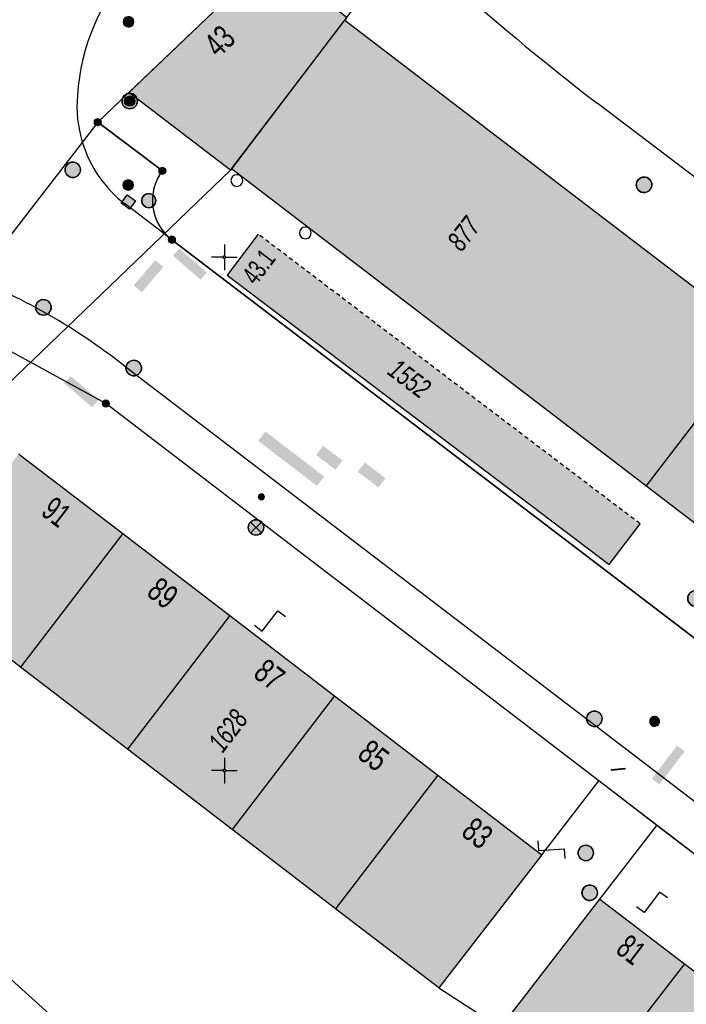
# Model space of a CAD drawing. Header units: metres. Extents: x 2695560 to 2696939, y 1260491 to 1262050.
# Tile 663 of 1005: x 2696066 to 2696098, y 1261288 to 1261336. Entities that reach past the tile are written whole.
import ezdxf

# ---------------------------------------------------------------- set-up
doc = ezdxf.new("R2010")
doc.units = ezdxf.units.M
doc.linetypes.add('AUSGEZOGEN', pattern=[0])
doc.linetypes.add('VERDECKT2_S2', pattern=[0.36, 0.2, -0.16])
for name, color, linetype in [('XR$1$AV_Flächen (EO)', 7, 'AUSGEZOGEN'), ('XR$1$AV_Gebäudeflächen (BB)', 7, 'AUSGEZOGEN'), ('XR$1$AV_Gebäudeflächen (EO)', 7, 'AUSGEZOGEN'), ('XR$1$AV_Grenzpunkte', 7, 'AUSGEZOGEN'), ('XR$1$AV_Haus-Nr.', 7, 'AUSGEZOGEN'), ('XR$1$AV_Koordinatennetzpunkte', 7, 'AUSGEZOGEN'), ('XR$1$AV_Linien (BB)', 7, 'AUSGEZOGEN'), ('XR$1$AV_Linien (EO)', 7, 'AUSGEZOGEN'), ('XR$1$AV_Versicherung-Nr.', 7, 'AUSGEZOGEN'), ('XR$1$AW_LK_Einlaufschacht alt', 24, 'AUSGEZOGEN'), ('XR$1$AW_LK_Schachtdeckel', 24, 'AUSGEZOGEN'), ('XR$1$AW_LK_Zwischenpunkt', 24, 'AUSGEZOGEN'), ('XR$1$EW_LK_Bauwerk', 1, 'AUSGEZOGEN'), ('XR$1$EW_LK_Knoten', 1, 'AUSGEZOGEN'), ('XR$1$FM_LK_SW_TRASSEKNOTEN', 94, 'AUSGEZOGEN'), ('XR$1$Liegenschaftsgrenzen', 7, 'AUSGEZOGEN'), ('XR$1$PFAV', 255, 'AUSGEZOGEN'), ('XR$1$PFAW', 255, 'AUSGEZOGEN'), ('XR$1$PFEW', 255, 'AUSGEZOGEN'), ('XR$1$PFWA', 255, 'AUSGEZOGEN'), ('XR$1$RAEW', 8, 'AUSGEZOGEN'), ('XR$1$RP_Abstandslinie', 7, 'AUSGEZOGEN'), ('XR$1$WA_LK_Absperrarmatur', 171, 'AUSGEZOGEN'), ('XR$1$WA_LK_Hydrant', 171, 'AUSGEZOGEN'), ('XR$1$WA_LK_Rohrleitungsteil', 171, 'AUSGEZOGEN')]:
    doc.layers.add(name, color=color, linetype=linetype)
doc.styles.add('ARIAL', font='arial.ttf')

# ---------------------------------------------------------------- blocks, each defined once
blk = doc.blocks.new('COMPLEXOBJECT_225')
at = {"layer": 'XR$1$AV_Linien (BB)', "color": 7, "linetype": 'AUSGEZOGEN', "transparency": 33554687}
blk.add_lwpolyline([(6071.98, 11329.21), (6068.83, 11331.58), (6070.345, 11333.015)], dxfattribs=at)
blk.add_arc((6073.9, 11327.764), 2.403, 143.0184, 198.1417, dxfattribs=at)
blk = doc.blocks.new('COMPLEXOBJECT_510')
at = {"layer": 'XR$1$AV_Linien (BB)', "color": 7, "linetype": 'AUSGEZOGEN', "transparency": 33554687}
blk.add_lwpolyline([(6283.87, 11156.289), (6260.124, 11174.437), (6241.169, 11188.977), (6193.445, 11225.497), (6126.748, 11276.454), (6092.196, 11302.85), (6070.226, 11319.625)], dxfattribs=at)
blk.add_arc((6051.515, 11296.145), 30.024, 51.4499, 67.6711, dxfattribs=at)
blk = doc.blocks.new('COMPLEXOBJECT_511')
at = {"layer": 'XR$1$AV_Linien (BB)', "color": 7, "linetype": 'AUSGEZOGEN', "transparency": 33554687}
blk.add_lwpolyline([(6072.45, 11325.85), (6071.929, 11326.246), (6070.181, 11327.581)], dxfattribs=at)
blk.add_arc((6073.83, 11332.357), 6.01, 196.9272, 232.6185, dxfattribs=at)
blk = doc.blocks.new('COMPLEXOBJECT_512')
at = {"layer": 'XR$1$AV_Linien (BB)', "color": 7, "linetype": 'AUSGEZOGEN', "transparency": 33554687}
blk.add_line((6070.639, 11339.302), (6073.367, 11341.92), dxfattribs=at)
for centre, radius, start, end in [((6078.07, 11332.248), 10.246, 136.4899, 176.5012), ((6073.825, 11332.353), 6.004, 175.0341, 196.9075)]:
    blk.add_arc(centre, radius, start, end, dxfattribs=at)
blk = doc.blocks.new('COMPLEXOBJECT_1003')
at = {"layer": 'XR$1$AV_Linien (EO)', "color": 7, "linetype": 'AUSGEZOGEN', "transparency": 33554687}
for p, q in [((6079.729, 11344.44), (6076.867, 11347.31)), ((6125.614, 11307.928), (6093.157, 11332.495))]:
    blk.add_line(p, q, dxfattribs=at)
blk.add_arc((6170.06, 11432.466), 126.128, 224.25949, 232.43054, dxfattribs=at)
blk = doc.blocks.new('COMPLEXOBJECT_1407')
at = {"layer": 'XR$1$Liegenschaftsgrenzen', "color": 7, "linetype": 'AUSGEZOGEN', "transparency": 33554687}
blk.add_line((6068.83, 11331.58), (6071.98, 11329.21), dxfattribs=at)
blk.add_arc((6073.895, 11327.765), 2.399, 142.9587, 232.9671, dxfattribs=at)
blk = doc.blocks.new('BAV15')
at = {"layer": 'XR$1$PFAV', "transparency": 33554687}
blk.add_hatch(color=7, dxfattribs=at).paths.add_polyline_path([(0.5, 0), (0.49, 0.1), (0.46, 0.2), (0.41, 0.29), (0.34, 0.36), (0.26, 0.42), (0.17, 0.47), (0.08, 0.49), (-0.03, 0.5), (-0.13, 0.48), (-0.22, 0.45), (-0.31, 0.4), (-0.38, 0.33), (-0.44, 0.24), (-0.48, 0.15), (-0.5, 0.05), (-0.5, -0.05), (-0.48, -0.15), (-0.44, -0.24), (-0.38, -0.33), (-0.31, -0.4), (-0.22, -0.45), (-0.13, -0.48), (-0.03, -0.5), (0.08, -0.49), (0.17, -0.47), (0.26, -0.42), (0.34, -0.36), (0.41, -0.29), (0.46, -0.2), (0.49, -0.1)])
at = {"color": 7, "transparency": 33554687}
for start, end in [(90, 270), (270, 90)]:
    blk.add_arc((0, 0), 0.5, start, end, dxfattribs=at)
at = {"layer": 'XR$1$PFAV', "transparency": 33554687}
blk.add_circle((0, 0), 0.5, dxfattribs=at)
blk = doc.blocks.new('BAV2041')
at = {"color": 7, "transparency": 33554687}
for p, q in [((0, 0.5), (0, 0.05)), ((-0.05, 0), (-0.5, 0)), ((0.05, 0), (0.5, 0)), ((0, -0.05), (0, -0.5))]:
    blk.add_line(p, q, dxfattribs=at)
blk.add_circle((0, 0), 0.05, dxfattribs=at)
for start, end in [(90, 270), (270, 90)]:
    blk.add_arc((0, 0), 0.05, start, end, dxfattribs=at)
blk = doc.blocks.new('BAW2089')
at = {"layer": 'XR$1$PFAW', "transparency": 33554687}
blk.add_hatch(color=7, dxfattribs=at).paths.add_polyline_path([(-0.5, 0.5), (-0.5, -0.5), (0.5, -0.5), (0.5, 0.5)])
at = {"transparency": 33554687}
blk.add_lwpolyline([(-0.5, 0.5), (0.5, 0.5), (0.5, -0.5), (-0.5, -0.5), (-0.5, 0.5)], close=True, dxfattribs=at)
at = {"layer": 'XR$1$PFAW', "transparency": 33554687}
blk.add_lwpolyline([(-0.5, 0.5), (0.5, 0.5), (0.5, -0.5), (-0.5, -0.5), (-0.5, 0.5)], close=True, dxfattribs=at)
blk = doc.blocks.new('BAW2093')
at = {"transparency": 33554687}
blk.add_lwpolyline([(-0.375, -0.5), (0, -0.5), (0, 0.5), (0.375, 0.5)], dxfattribs=at)
blk = doc.blocks.new('BAW2082')
at = {"layer": 'XR$1$PFAW', "transparency": 33554687}
blk.add_hatch(color=7, dxfattribs=at).paths.add_polyline_path([(0.509, -0.003), (0.499, 0.098), (0.469, 0.194), (0.42, 0.283), (0.354, 0.359), (0.274, 0.421), (0.183, 0.466), (0.085, 0.491), (-0.016, 0.496), (-0.116, 0.481), (-0.211, 0.446), (-0.297, 0.392), (-0.37, 0.323), (-0.428, 0.24), (-0.468, 0.147), (-0.488, 0.047), (-0.488, -0.054), (-0.468, -0.153), (-0.428, -0.246), (-0.37, -0.329), (-0.297, -0.398), (-0.211, -0.452), (-0.116, -0.487), (-0.016, -0.502), (0.085, -0.497), (0.183, -0.472), (0.274, -0.427), (0.354, -0.366), (0.42, -0.289), (0.469, -0.2), (0.499, -0.104)])
at = {"transparency": 33554687}
for start, end in [(91.19481, 268.80519), (268.80519, 91.19481)]:
    blk.add_arc((0.01, 0), 0.5, start, end, dxfattribs=at)
at = {"layer": 'XR$1$PFAW', "transparency": 33554687}
blk.add_circle((0.009, -0.003), 0.5, dxfattribs=at)
blk = doc.blocks.new('BAW2088')
at = {"layer": 'XR$1$PFAW', "transparency": 33554687}
blk.add_hatch(color=253, dxfattribs=at).paths.add_polyline_path([(0.51, 0), (0.5, 0.101), (0.47, 0.197), (0.421, 0.286), (0.355, 0.362), (0.275, 0.424), (0.184, 0.469), (0.086, 0.494), (-0.015, 0.499), (-0.115, 0.484), (-0.21, 0.449), (-0.296, 0.395), (-0.369, 0.326), (-0.427, 0.243), (-0.467, 0.15), (-0.487, 0.051), (-0.487, -0.051), (-0.467, -0.15), (-0.427, -0.243), (-0.369, -0.326), (-0.296, -0.395), (-0.21, -0.449), (-0.115, -0.484), (-0.015, -0.499), (0.086, -0.494), (0.184, -0.469), (0.275, -0.424), (0.355, -0.362), (0.421, -0.286), (0.47, -0.197), (0.5, -0.101)])
at = {"transparency": 33554687}
for start, end in [(91.19481, 268.80519), (268.80519, 91.19481)]:
    blk.add_arc((0.01, 0), 0.5, start, end, dxfattribs=at)
at = {"layer": 'XR$1$PFAW', "transparency": 33554687}
blk.add_circle((0.01, 0), 0.5, dxfattribs=at)
blk = doc.blocks.new('BWA2013')
at = {"true_color": 0x000000, "transparency": 33554687}
blk.add_hatch(color=18, dxfattribs=at).paths.add_polyline_path([(-0.291, -0.409), (0.352, 0.357), (0.291, 0.409), (-0.352, -0.357)])
at = {"transparency": 33554687}
blk.add_lwpolyline([(-0.291, -0.409), (-0.352, -0.357), (0.291, 0.409), (0.352, 0.357), (-0.291, -0.409)], close=True, dxfattribs=at)
blk = doc.blocks.new('BWA2009')
at = {"true_color": 0x000000, "transparency": 33554687}
blk.add_hatch(color=18, dxfattribs=at).paths.add_polyline_path([(0.333, 0), (0.327, 0.067), (0.306, 0.131), (0.274, 0.19), (0.23, 0.242), (0.176, 0.283), (0.116, 0.313), (0.05, 0.329), (-0.017, 0.333), (-0.084, 0.323), (-0.147, 0.299), (-0.204, 0.264), (-0.253, 0.217), (-0.291, 0.162), (-0.318, 0.1), (-0.332, 0.034), (-0.332, -0.034), (-0.318, -0.1), (-0.291, -0.162), (-0.253, -0.217), (-0.204, -0.264), (-0.147, -0.299), (-0.084, -0.323), (-0.017, -0.333), (0.05, -0.329), (0.116, -0.313), (0.176, -0.283), (0.23, -0.242), (0.274, -0.19), (0.306, -0.131), (0.327, -0.067)])
at = {"layer": 'XR$1$PFWA', "transparency": 33554687}
blk.add_hatch(color=7, dxfattribs=at).paths.add_polyline_path([(0.5, 0), (0.49, 0.101), (0.459, 0.197), (0.41, 0.286), (0.344, 0.362), (0.264, 0.424), (0.174, 0.469), (0.076, 0.494), (-0.025, 0.499), (-0.125, 0.484), (-0.22, 0.449), (-0.306, 0.395), (-0.379, 0.326), (-0.437, 0.243), (-0.477, 0.15), (-0.497, 0.051), (-0.497, -0.051), (-0.477, -0.15), (-0.437, -0.243), (-0.379, -0.326), (-0.306, -0.395), (-0.22, -0.449), (-0.125, -0.484), (-0.025, -0.499), (0.076, -0.494), (0.174, -0.469), (0.264, -0.424), (0.344, -0.362), (0.41, -0.286), (0.459, -0.197), (0.49, -0.101)])
at = {"transparency": 33554687}
blk.add_circle((0, 0), 0.333, dxfattribs=at)
for start, end in [(90, 180), (180, 270), (0, 90), (270, 0)]:
    blk.add_arc((0, 0), 0.5, start, end, dxfattribs=at)
at = {"layer": 'XR$1$PFWA', "transparency": 33554687}
blk.add_circle((0, 0), 0.5, dxfattribs=at)
blk = doc.blocks.new('BWA965')
at = {"layer": 'XR$1$PFWA', "transparency": 33554687}
blk.add_hatch(color=7, dxfattribs=at).paths.add_polyline_path([(0, 0.5), (-0.05, 0.5), (-0.1, 0.49), (-0.15, 0.48), (-0.2, 0.46), (-0.24, 0.44), (-0.29, 0.41), (-0.33, 0.38), (-0.36, 0.34), (-0.4, 0.31), (-0.42, 0.26), (-0.45, 0.22), (-0.47, 0.17), (-0.48, 0.13), (-0.49, 0.08), (-0.5, 0.03), (-0.5, -0.03), (-0.49, -0.08), (-0.48, -0.13), (-0.47, -0.17), (-0.45, -0.22), (-0.42, -0.26), (-0.4, -0.31), (-0.36, -0.34), (-0.33, -0.38), (-0.29, -0.41), (-0.24, -0.44), (-0.2, -0.46), (-0.15, -0.48), (-0.1, -0.49), (-0.05, -0.5), (0, -0.5), (0.05, -0.5), (0.1, -0.49), (0.15, -0.48), (0.2, -0.46), (0.24, -0.44), (0.29, -0.41), (0.33, -0.38), (0.36, -0.34), (0.4, -0.31), (0.42, -0.26), (0.45, -0.22), (0.47, -0.17), (0.48, -0.13), (0.49, -0.08), (0.5, -0.03), (0.5, 0.03), (0.49, 0.08), (0.48, 0.13), (0.47, 0.17), (0.45, 0.22), (0.42, 0.26), (0.4, 0.31), (0.36, 0.34), (0.33, 0.38), (0.29, 0.41), (0.24, 0.44), (0.2, 0.46), (0.15, 0.48), (0.1, 0.49), (0.05, 0.5)])
at = {"transparency": 33554687}
blk.add_line((0, 0.5), (0, -0.5), dxfattribs=at)
for start, end in [(90, 270), (270, 90)]:
    blk.add_arc((0, 0), 0.5, start, end, dxfattribs=at)
blk = doc.blocks.new('BEWLP2574')
at = {"layer": 'XR$1$PFEW', "transparency": 33554687}
blk.add_hatch(color=7, dxfattribs=at).paths.add_polyline_path([(-0.5, 0), (-0.497, -0.051), (-0.489, -0.101), (-0.477, -0.15), (-0.459, -0.198), (-0.437, -0.243), (-0.41, -0.286), (-0.379, -0.326), (-0.344, -0.363), (-0.306, -0.396), (-0.264, -0.425), (-0.22, -0.449), (-0.173, -0.469), (-0.125, -0.485), (-0.075, -0.495), (-0.025, -0.5), (0.026, -0.5), (0.076, -0.495), (0.126, -0.485), (0.174, -0.469), (0.221, -0.449), (0.265, -0.425), (0.306, -0.396), (0.345, -0.363), (0.38, -0.326), (0.411, -0.286), (0.437, -0.243), (0.46, -0.198), (0.477, -0.15), (0.49, -0.101), (0.498, -0.051), (0.5, 0), (0.498, 0.05), (0.49, 0.1), (0.477, 0.149), (0.46, 0.197), (0.437, 0.242), (0.411, 0.285), (0.38, 0.325), (0.345, 0.362), (0.306, 0.395), (0.265, 0.424), (0.221, 0.448), (0.174, 0.468), (0.126, 0.484), (0.076, 0.494), (0.026, 0.499), (-0.025, 0.499), (-0.075, 0.494), (-0.125, 0.484), (-0.173, 0.468), (-0.22, 0.448), (-0.264, 0.424), (-0.306, 0.395), (-0.344, 0.362), (-0.379, 0.325), (-0.41, 0.285), (-0.437, 0.242), (-0.459, 0.197), (-0.477, 0.149), (-0.489, 0.1), (-0.497, 0.05)])
at = {"color": 1, "transparency": 33554687}
for start, end in [(90, 180), (0, 90), (180, 270), (270, 0)]:
    blk.add_arc((0, 0), 0.5, start, end, dxfattribs=at)
at = {"layer": 'XR$1$PFEW', "transparency": 33554687}
blk.add_circle((0, 0), 0.5, dxfattribs=at)
blk = doc.blocks.new('BEWLP2549_S')
at = {"layer": 'XR$1$PFEW', "transparency": 33554687}
blk.add_hatch(color=7, dxfattribs=at).paths.add_polyline_path([(0.5, 0), (0.49, 0.101), (0.459, 0.197), (0.41, 0.286), (0.344, 0.362), (0.264, 0.424), (0.174, 0.469), (0.076, 0.494), (-0.025, 0.499), (-0.125, 0.484), (-0.22, 0.449), (-0.306, 0.395), (-0.379, 0.326), (-0.437, 0.243), (-0.477, 0.15), (-0.497, 0.051), (-0.497, -0.051), (-0.477, -0.15), (-0.437, -0.243), (-0.379, -0.326), (-0.306, -0.395), (-0.22, -0.449), (-0.125, -0.484), (-0.025, -0.499), (0.076, -0.494), (0.174, -0.469), (0.264, -0.424), (0.344, -0.362), (0.41, -0.286), (0.459, -0.197), (0.49, -0.101)])
at = {"color": 1, "transparency": 33554687}
for p, q in [((0.354, -0.354), (-0.354, 0.354)), ((-0.354, -0.354), (0.354, 0.354))]:
    blk.add_line(p, q, dxfattribs=at)
for start, end in [(91.38095, 268.61905), (268.61905, 91.38095)]:
    blk.add_arc((0, 0), 0.5, start, end, dxfattribs=at)
at = {"layer": 'XR$1$PFEW', "transparency": 33554687}
blk.add_circle((0, 0), 0.5, dxfattribs=at)
blk = doc.blocks.new('BEWLP2561')
at = {"layer": 'XR$1$PFEW', "transparency": 33554687}
blk.add_hatch(color=7, dxfattribs=at).paths.add_polyline_path([(0.488, 0), (0.478, 0.101), (0.448, 0.197), (0.399, 0.286), (0.333, 0.362), (0.253, 0.424), (0.162, 0.469), (0.064, 0.494), (-0.037, 0.499), (-0.137, 0.484), (-0.232, 0.449), (-0.318, 0.395), (-0.391, 0.326), (-0.449, 0.243), (-0.489, 0.15), (-0.509, 0.051), (-0.509, -0.051), (-0.489, -0.15), (-0.449, -0.243), (-0.391, -0.326), (-0.318, -0.395), (-0.232, -0.449), (-0.137, -0.484), (-0.037, -0.499), (0.064, -0.494), (0.162, -0.469), (0.253, -0.424), (0.333, -0.362), (0.399, -0.286), (0.448, -0.197), (0.478, -0.101)])
at = {"layer": 'XR$1$RAEW', "transparency": 33554687}
for points in [[(-0.324, -0.38), (-0.009, 0.003), (-0.38, 0.325), (-0.396, 0.305), (-0.411, 0.285), (-0.425, 0.263), (-0.438, 0.242), (-0.449, 0.219), (-0.46, 0.196), (-0.469, 0.172), (-0.477, 0.148), (-0.484, 0.124), (-0.49, 0.099), (-0.494, 0.074), (-0.497, 0.049), (-0.499, 0.024), (-0.5, -0.001), (-0.499, -0.027), (-0.497, -0.052), (-0.494, -0.077), (-0.489, -0.102), (-0.484, -0.127), (-0.477, -0.151), (-0.468, -0.175), (-0.459, -0.198), (-0.448, -0.221), (-0.436, -0.244), (-0.423, -0.266), (-0.409, -0.287), (-0.394, -0.307), (-0.378, -0.327), (-0.361, -0.346), (-0.343, -0.363)], [(0.306, 0.386), (0, 0), (0.381, -0.325), (0.397, -0.305), (0.411, -0.284), (0.425, -0.262), (0.438, -0.24), (0.449, -0.217), (0.459, -0.193), (0.468, -0.169), (0.476, -0.144), (0.483, -0.12), (0.488, -0.094), (0.492, -0.069), (0.494, -0.043), (0.495, -0.018), (0.495, 0.008), (0.494, 0.034), (0.491, 0.059), (0.487, 0.084), (0.482, 0.11), (0.475, 0.134), (0.468, 0.159), (0.459, 0.183), (0.448, 0.206), (0.437, 0.229), (0.424, 0.252), (0.41, 0.273), (0.395, 0.294), (0.379, 0.314), (0.362, 0.334), (0.345, 0.352), (0.326, 0.37)]]:
    blk.add_hatch(color=1, dxfattribs=at).paths.add_polyline_path(points)
at = {"color": 1, "transparency": 33554687}
for p, q in [((0.381, -0.325), (-0.38, 0.325)), ((-0.324, -0.38), (0.306, 0.386))]:
    blk.add_line(p, q, dxfattribs=at)
for start, end in [(91.38095, 268.61905), (268.61905, 91.38095)]:
    blk.add_arc((0, 0), 0.5, start, end, dxfattribs=at)
at = {"layer": 'XR$1$PFEW', "transparency": 33554687}
blk.add_circle((-0.012, 0, -0.993), 0.5, dxfattribs=at)
at = {"layer": 'XR$1$RAEW', "color": 1, "transparency": 33554687}
for points in [[(-0.324, -0.38), (-0.009, 0.003), (-0.38, 0.325)], [(0.306, 0.386), (0, 0), (0.381, -0.325)]]:
    blk.add_lwpolyline(points, dxfattribs=at)
for centre, start, end in [((0, 0), 139.48209, 229.51105), ((-0.004, -0.006), 320.36586, 51.63478)]:
    blk.add_arc(centre, 0.5, start, end, dxfattribs=at)
blk = doc.blocks.new('BEW957')
at = {"layer": 'XR$1$RAEW', "transparency": 33554687}
blk.add_hatch(color=1, dxfattribs=at).paths.add_polyline_path([(-0.5, 0), (-0.5, -0.05), (-0.49, -0.1), (-0.48, -0.15), (-0.46, -0.2), (-0.44, -0.24), (-0.41, -0.29), (-0.38, -0.33), (-0.34, -0.36), (-0.31, -0.4), (-0.26, -0.42), (-0.22, -0.45), (-0.17, -0.47), (-0.13, -0.48), (-0.08, -0.49), (-0.03, -0.5), (0.03, -0.5), (0.08, -0.49), (0.13, -0.48), (0.17, -0.47), (0.22, -0.45), (0.26, -0.42), (0.31, -0.4), (0.34, -0.36), (0.38, -0.33), (0.41, -0.29), (0.44, -0.24), (0.46, -0.2), (0.48, -0.15), (0.49, -0.1), (0.5, -0.05), (0.5, 0), (0.5, 0.05), (0.49, 0.1), (0.48, 0.15), (0.46, 0.2), (0.44, 0.24), (0.41, 0.29), (0.38, 0.33), (0.34, 0.36), (0.31, 0.4), (0.26, 0.42), (0.22, 0.45), (0.17, 0.47), (0.13, 0.48), (0.08, 0.49), (0.03, 0.5), (-0.03, 0.5), (-0.08, 0.49), (-0.13, 0.48), (-0.17, 0.47), (-0.22, 0.45), (-0.26, 0.42), (-0.31, 0.4), (-0.34, 0.36), (-0.38, 0.33), (-0.41, 0.29), (-0.44, 0.24), (-0.46, 0.2), (-0.48, 0.15), (-0.49, 0.1), (-0.5, 0.05)])
at = {"color": 1, "transparency": 33554687}
for start, end in [(90, 180), (180, 270), (0, 90), (270, 0)]:
    blk.add_arc((0, 0), 0.5, start, end, dxfattribs=at)
at = {"layer": 'XR$1$RAEW', "color": 1, "transparency": 33554687}
blk.add_circle((0, 0), 0.5, dxfattribs=at)
blk = doc.blocks.new('BWFM16')
at = {"color": 94, "transparency": 33554687}
for start, end in [(91.19481, 268.80519), (268.80519, 91.19481)]:
    blk.add_arc((0.01, 0), 0.5, start, end, dxfattribs=at)

msp = doc.modelspace()

# ---------------------------------------------------------------- hatches: boundary and pattern name
at = {"transparency": 33554687}
for points in [[(2696080.373, 1261328.854), (2696081.461, 1261328.02), (2696084.27, 1261331.685), (2696083.183, 1261332.519)], [(2696073.774, 1261325.239), (2696073.464, 1261324.883), (2696074.809, 1261323.712), (2696075.119, 1261324.068)], [(2696071.551, 1261323.435), (2696071.943, 1261323.099), (2696073.001, 1261324.331), (2696072.609, 1261324.667)], [(2696068.481, 1261319.023), (2696068.173, 1261318.665), (2696069.534, 1261317.497), (2696069.842, 1261317.855)], [(2696077.973, 1261316.322), (2696077.622, 1261315.865), (2696080.483, 1261313.672), (2696080.834, 1261314.129)], [(2696080.783, 1261315.629), (2696080.439, 1261315.179), (2696081.381, 1261314.461), (2696081.725, 1261314.911)], [(2696082.813, 1261314.813), (2696082.468, 1261314.36), (2696083.473, 1261313.595), (2696083.818, 1261314.048)], [(2696096.79, 1261299.412), (2696097.16, 1261299.128), (2696098.393, 1261300.742), (2696098.023, 1261301.025)]]:
    msp.add_hatch(color=7, dxfattribs=at).paths.add_polyline_path(points)
at = {"layer": 'XR$1$AV_Gebäudeflächen (BB)', "true_color": 0xd2d2d2, "transparency": 33554687}
for points in [[(2696071.315, 1261332.825), (2696076.262, 1261329.042), (2696076.318, 1261329.115), (2696102.234, 1261309.288), (2696125.3, 1261291.641), (2696130.933, 1261298.844), (2696092.389, 1261328.285), (2696081.833, 1261336.348), (2696081.944, 1261336.494), (2696078.2, 1261339.353), (2696077.9, 1261339.12)], [(2696065.958, 1261315.233), (2696060.963, 1261308.742), (2696066.045, 1261304.846), (2696071.03, 1261311.346), (2696066.08, 1261315.14)], [(2696076.237, 1261307.356), (2696071.03, 1261311.346), (2696066.045, 1261304.846), (2696071.251, 1261300.854)], [(2696081.34, 1261303.444), (2696076.237, 1261307.356), (2696071.251, 1261300.854), (2696076.353, 1261296.941)], [(2696076.353, 1261296.941), (2696081.384, 1261293.083), (2696086.372, 1261299.588), (2696081.34, 1261303.444)], [(2696086.412, 1261289.227), (2696091.432, 1261295.71), (2696086.372, 1261299.588), (2696081.384, 1261293.083)], [(2696094.26, 1261293.548), (2696089.42, 1261287.294), (2696092.421, 1261285.004), (2696091.332, 1261283.576), (2696092.442, 1261282.717), (2696098.386, 1261290.4)], [(2696102.173, 1261287.509), (2696098.386, 1261290.4), (2696092.442, 1261282.717), (2696093.555, 1261281.856), (2696094.648, 1261283.288), (2696097.368, 1261281.213)]]:
    msp.add_hatch(color=254, dxfattribs=at).paths.add_polyline_path(points)
at = {"layer": 'XR$1$AV_Gebäudeflächen (EO)', "true_color": 0xebebeb, "transparency": 33554687}
msp.add_hatch(color=7, dxfattribs=at).paths.add_polyline_path([(2696076.11, 1261323.939), (2696094.708, 1261309.837), (2696096.218, 1261311.829), (2696077.62, 1261325.931)])

# ---------------------------------------------------------------- linework, layer by layer
at = {"layer": 'XR$1$AV_Flächen (EO)', "color": 7, "linetype": 'AUSGEZOGEN', "transparency": 33554687}
msp.add_line((2696077.62, 1261325.931), (2696076.11, 1261323.939), dxfattribs=at)
at = {"layer": 'XR$1$AV_Flächen (EO)', "color": 7, "linetype": 'VERDECKT2_S2', "transparency": 33554687}
msp.add_line((2696096.218, 1261311.829), (2696077.62, 1261325.931), dxfattribs=at)
at = {"layer": 'XR$1$AV_Flächen (EO)', "color": 7, "linetype": 'AUSGEZOGEN', "transparency": 33554687}
msp.add_lwpolyline([(2696076.11, 1261323.939), (2696094.708, 1261309.837), (2696096.218, 1261311.829)], dxfattribs=at)
at = {"layer": 'XR$1$AV_Linien (BB)', "color": 7, "linetype": 'AUSGEZOGEN', "transparency": 33554687}
for p, q in [((2696071.315, 1261332.825), (2696077.9, 1261339.12)), ((2696070.199, 1261317.683), (2696062.489, 1261321.908)), ((2696094.215, 1261299.304), (2696070.199, 1261317.683)), ((2696071.03, 1261311.346), (2696066.045, 1261304.846)), ((2696071.03, 1261311.346), (2696076.237, 1261307.356)), ((2696066.045, 1261304.846), (2696060.963, 1261308.742)), ((2696076.237, 1261307.356), (2696071.251, 1261300.854)), ((2696076.237, 1261307.356), (2696081.34, 1261303.444)), ((2696071.251, 1261300.854), (2696066.045, 1261304.846)), ((2696081.34, 1261303.444), (2696076.353, 1261296.941)), ((2696081.34, 1261303.444), (2696086.372, 1261299.588)), ((2696076.353, 1261296.941), (2696071.251, 1261300.854)), ((2696086.372, 1261299.588), (2696081.384, 1261293.083)), ((2696086.372, 1261299.588), (2696091.432, 1261295.71)), ((2696091.432, 1261295.71), (2696094.215, 1261299.304)), ((2696097.041, 1261297.141), (2696094.215, 1261299.304)), ((2696081.384, 1261293.083), (2696076.353, 1261296.941)), ((2696094.26, 1261293.548), (2696097.041, 1261297.141)), ((2696091.432, 1261295.71), (2696086.412, 1261289.227)), ((2696089.42, 1261287.294), (2696094.26, 1261293.548)), ((2696094.26, 1261293.548), (2696098.386, 1261290.4)), ((2696086.412, 1261289.227), (2696081.384, 1261293.083)), ((2696098.386, 1261290.4), (2696092.442, 1261282.717)), ((2696098.386, 1261290.4), (2696102.173, 1261287.509)), ((2696086.412, 1261289.227), (2696089.42, 1261287.294))]:
    msp.add_line(p, q, dxfattribs=at)
for points in [[(2696077.9, 1261339.12), (2696078.2, 1261339.353), (2696081.944, 1261336.494), (2696081.833, 1261336.348), (2696092.389, 1261328.285), (2696130.933, 1261298.844), (2696125.3, 1261291.641), (2696102.234, 1261309.288), (2696076.318, 1261329.115), (2696076.262, 1261329.042), (2696071.315, 1261332.825)], [(2696269.008, 1261176.336), (2696243.37, 1261195.95), (2696229.69, 1261206.34), (2696199.34, 1261229.56), (2696155.24, 1261263.25), (2696111.08, 1261296.95), (2696073.42, 1261325.66)], [(2696065.958, 1261315.233), (2696066.08, 1261315.14), (2696071.03, 1261311.346)], [(2696139.621, 1261264.617), (2696105.98, 1261290.3), (2696097.041, 1261297.141)]]:
    msp.add_lwpolyline(points, dxfattribs=at)
msp.add_arc((2696074.864, 1261327.574), 2.398, 198.1845, 232.9652, dxfattribs=at)
at = {"layer": 'XR$1$AV_Linien (EO)', "color": 7, "linetype": 'AUSGEZOGEN', "transparency": 33554687}
for p, q in [((2696076.318, 1261329.115), (2696081.833, 1261336.348)), ((2696096.515, 1261313.663), (2696102.065, 1261320.894))]:
    msp.add_line(p, q, dxfattribs=at)
at = {"layer": 'XR$1$Liegenschaftsgrenzen', "color": 7, "linetype": 'AUSGEZOGEN', "transparency": 33554687}
for p in [(2696069.8, 1261331.39), (2696070.199, 1261317.683)]:
    msp.add_line(p, (2696062.489, 1261321.908), dxfattribs=at)
for points in [[(2696086.247, 1261347.138), (2696077.9, 1261339.12), (2696069.8, 1261331.39)], [(2696073.42, 1261325.66), (2696111.08, 1261296.95), (2696155.24, 1261263.25), (2696199.34, 1261229.56), (2696229.69, 1261206.34), (2696243.089, 1261196.163)], [(2696139.621, 1261264.617), (2696105.98, 1261290.3), (2696070.199, 1261317.683)], [(2696109.13, 1261253.788), (2696097.056, 1261264.727), (2696095.29, 1261262.778), (2696057.263, 1261297.155), (2696055.005, 1261294.997), (2696045.902, 1261303.349), (2696044.104, 1261301.665), (2696040.748, 1261304.246)]]:
    msp.add_lwpolyline(points, dxfattribs=at)
at = {"layer": 'XR$1$RP_Abstandslinie', "color": 7, "linetype": 'AUSGEZOGEN', "transparency": 33554687}
msp.add_lwpolyline([(2696086.21, 1261347.14), (2696088.58, 1261345.26), (2696076.27, 1261329.05), (2696063.71, 1261316.99)], dxfattribs=at)

# ---------------------------------------------------------------- block references
at = {"layer": 'XR$1$AV_Grenzpunkte', "color": 7, "linetype": 'AUSGEZOGEN', "lineweight": -3, "transparency": 33554687, "xscale": 0.3249999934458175, "yscale": 0.3249999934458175}
for p in [(2696069.8, 1261331.39), (2696072.95, 1261329.02), (2696073.42, 1261325.66), (2696070.199, 1261317.683)]:
    msp.add_blockref('BAV15', p, dxfattribs=at)
at = {"layer": 'XR$1$AV_Koordinatennetzpunkte', "color": 7, "linetype": 'AUSGEZOGEN', "lineweight": -3, "transparency": 33554687, "xscale": 1.25, "yscale": 1.25}
for p in [(2696075.97, 1261324.81), (2696075.97, 1261299.81)]:
    msp.add_blockref('BAV2041', p, dxfattribs=at)
at = {"layer": 'XR$1$AV_Linien (BB)', "color": 7, "linetype": 'AUSGEZOGEN', "lineweight": -3, "transparency": 33554687}
for name in ['COMPLEXOBJECT_512', 'COMPLEXOBJECT_225', 'COMPLEXOBJECT_511', 'COMPLEXOBJECT_510']:
    msp.add_blockref(name, (2690000.97, 1249999.81), dxfattribs=at)
at = {"layer": 'XR$1$AV_Linien (EO)', "color": 7, "linetype": 'AUSGEZOGEN', "lineweight": -3, "transparency": 33554687}
msp.add_blockref('COMPLEXOBJECT_1003', (2690000.97, 1249999.81), dxfattribs=at)
at = {"layer": 'XR$1$AW_LK_Einlaufschacht alt', "color": 24, "linetype": 'AUSGEZOGEN', "lineweight": -3, "transparency": 33554687, "xscale": 0.5000000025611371, "yscale": 0.5000000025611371, "rotation": 324.131056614}
msp.add_blockref('BAW2089', (2696071.3, 1261327.502), dxfattribs=at)
at = {"layer": 'XR$1$AW_LK_Schachtdeckel', "color": 24, "linetype": 'AUSGEZOGEN', "lineweight": -3, "transparency": 33554687}
for name, p, xscale, yscale, rotation in [('BAW2082', (2696068.583, 1261329.069), 0.7499999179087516, 0.7499999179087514, 324.567449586), ('BAW2088', (2696096.408, 1261328.34), 0.757819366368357, 0.7578193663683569, 325.088776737), ('BAW2088', (2696067.151, 1261322.367), 0.7578193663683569, 0.7578193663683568, 330.969753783), ('BAW2088', (2696071.551, 1261319.415), 0.7578193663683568, 0.7578193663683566, 322.661009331), ('BAW2088', (2696098.922, 1261308.197), 0.7578193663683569, 0.7578193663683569, 233.736991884), ('BAW2088', (2696093.988, 1261302.335), 0.7578193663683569, 0.7578193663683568, 322.919294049), ('BAW2082', (2696093.771, 1261293.862), 0.7499999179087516, 0.7499999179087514, 231.079880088)]:
    msp.add_blockref(name, p, dxfattribs=dict(at, xscale=xscale, yscale=yscale, rotation=rotation))
at = {"layer": 'XR$1$AW_LK_Schachtdeckel', "color": 24, "linetype": 'AUSGEZOGEN', "lineweight": -3, "transparency": 33554687, "xscale": 0.7499999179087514, "yscale": 0.7499999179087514}
msp.add_blockref('BAW2082', (2696093.569, 1261295.798), dxfattribs=at)
at = {"layer": 'XR$1$AW_LK_Zwischenpunkt', "color": 24, "linetype": 'AUSGEZOGEN', "lineweight": -3, "transparency": 33554687, "yscale": 1.250000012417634}
for p, xscale, rotation in [((2696078.189, 1261307.095), 1.250000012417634, 322.651119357), ((2696091.896, 1261295.96), 1.250000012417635, 273.40836156), ((2696096.8, 1261293.39), 1.250000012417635, 143.29664154)]:
    msp.add_blockref('BAW2093', p, dxfattribs=dict(at, xscale=xscale, rotation=rotation))
at = {"layer": 'XR$1$EW_LK_Bauwerk', "color": 1, "linetype": 'AUSGEZOGEN', "lineweight": -3, "transparency": 33554687, "xscale": 0.6874999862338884, "yscale": 0.6874999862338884}
msp.add_blockref('BEWLP2574', (2696072.287, 1261327.564), dxfattribs=at)
at = {"layer": 'XR$1$EW_LK_Knoten', "color": 1, "linetype": 'AUSGEZOGEN', "lineweight": -3, "transparency": 33554687}
for name, p, xscale, yscale in [('BEWLP2561', (2696071.308, 1261336.275), 0.4943918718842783, 0.4943918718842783), ('BEWLP2561', (2696071.29, 1261328.325), 0.4943918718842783, 0.4943918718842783), ('BEW957', (2696077.772, 1261313.137), 0.2749999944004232, 0.2749999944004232), ('BEWLP2549_S', (2696077.511, 1261311.647), 0.749999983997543, 0.749999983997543)]:
    msp.add_blockref(name, p, dxfattribs=dict(at, xscale=xscale, yscale=yscale))
at = {"layer": 'XR$1$FM_LK_SW_TRASSEKNOTEN', "color": 94, "linetype": 'AUSGEZOGEN', "lineweight": -3, "transparency": 33554687, "xscale": 0.5706289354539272, "yscale": 0.5706289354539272}
for p in [(2696076.572, 1261328.543), (2696079.908, 1261325.991)]:
    msp.add_blockref('BWFM16', p, dxfattribs=at)
at = {"layer": 'XR$1$Liegenschaftsgrenzen', "color": 7, "linetype": 'AUSGEZOGEN', "lineweight": -3, "transparency": 33554687}
msp.add_blockref('COMPLEXOBJECT_1407', (2690000.97, 1249999.81), dxfattribs=at)
at = {"layer": 'XR$1$WA_LK_Absperrarmatur', "color": 171, "linetype": 'AUSGEZOGEN', "lineweight": -3, "transparency": 33554687, "xscale": 0.4755282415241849, "yscale": 0.4755282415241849, "rotation": 52.82919}
msp.add_blockref('BWA965', (2696096.924, 1261302.202), dxfattribs=at)
at = {"layer": 'XR$1$WA_LK_Hydrant', "color": 171, "linetype": 'AUSGEZOGEN', "lineweight": -3, "transparency": 33554687, "xscale": 0.7499999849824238, "yscale": 0.7499999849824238}
msp.add_blockref('BWA2009', (2696071.36, 1261332.413), dxfattribs=at)
at = {"layer": 'XR$1$WA_LK_Rohrleitungsteil', "color": 171, "linetype": 'AUSGEZOGEN', "lineweight": -3, "transparency": 33554687, "xscale": 0.649999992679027, "yscale": 0.649999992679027, "rotation": 135.817072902}
msp.add_blockref('BWA2013', (2696095.156, 1261299.87), dxfattribs=at)

# ---------------------------------------------------------------- texts
at = {"layer": 'XR$1$AV_Haus-Nr.', "color": 7, "transparency": 33554687, "attachment_point": 2, "style": 'ARIAL'}
for s, insert, char_height, width, rotation in [('\\W0.70;43', (2696075.331, 1261335.763), 1.1621, 1.68109, 43.7094), ('\\W0.66;43.1', (2696077.271, 1261324.627), 0.92968, 2.03566, 52.8282), ('\\W0.64;91', (2696068.15, 1261312.865), 1.1621, 1.59081, 322.533), ('\\W0.70;89', (2696073.332, 1261308.915), 1.1621, 1.68109, 322.533), ('\\W0.70;87', (2696078.528, 1261304.948), 1.1621, 1.68109, 322.533), ('\\W0.70;85', (2696083.6, 1261301.01), 1.1621, 1.68109, 322.533), ('\\W0.70;83', (2696088.657, 1261297.23), 1.1621, 1.68109, 322.533), ('\\W0.64;81', (2696096.143, 1261291.548), 1.1621, 1.59081, 322.6527)]:
    msp.add_mtext(s, dxfattribs=dict(at, insert=insert, char_height=char_height, width=width, rotation=rotation))
at = {"layer": 'XR$1$AV_Versicherung-Nr.', "color": 7, "transparency": 33554687, "char_height": 0.96842, "attachment_point": 5, "style": 'ARIAL'}
for s, insert, width, rotation in [('\\A1;{\\fArial|i1|b0;\\H0.968418;\\W0.700000;\\C7;877}\\P', (2696087.631, 1261325.948), 1.93301, 51.9732), ('\\A1;{\\fArial|i1|b0;\\H0.968418;\\W0.700000;\\C7;1552}\\P', (2696084.984, 1261318.894), 2.45636, 322.8282), ('\\A1;{\\fArial|i1|b0;\\H0.968418;\\W0.700000;\\C7;1628}\\P', (2696076.148, 1261301.749), 2.45636, 52.5168)]:
    msp.add_mtext(s, dxfattribs=dict(at, insert=insert, width=width, rotation=rotation))

doc.saveas('drawing.dxf')
